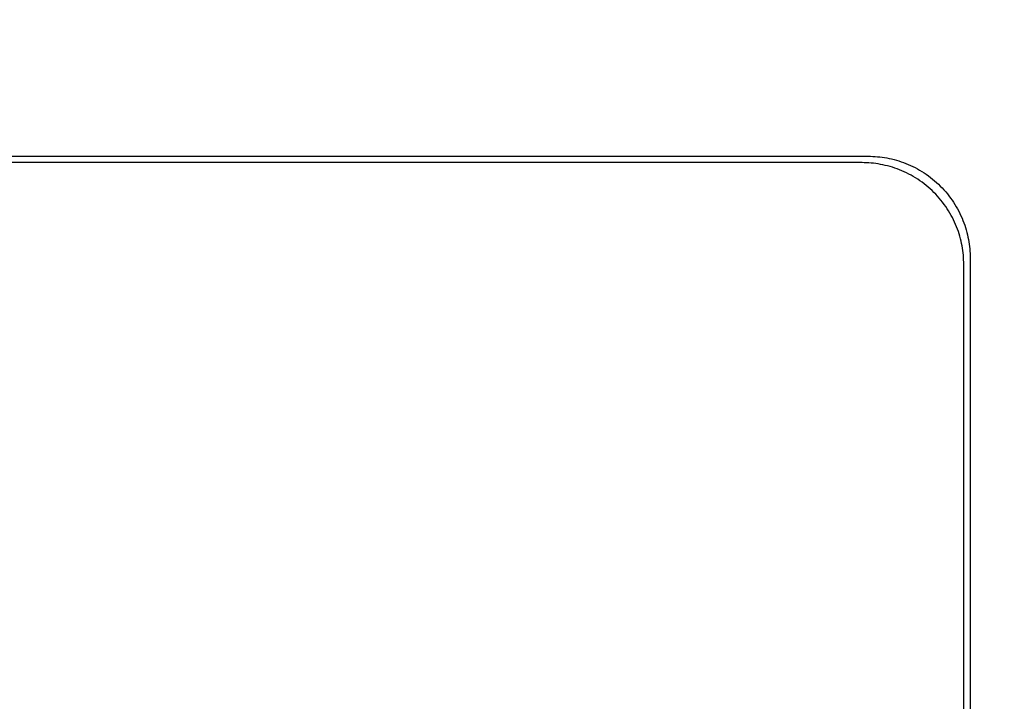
# Model space of a CAD drawing. Header units: millimetres. Extents: x -2637 to -1637, y 678 to 1678.
# Tile 333 of 348: x -2038 to -1999, y 1461 to 1488. Entities that reach past the tile are written whole.
import ezdxf

# ---------------------------------------------------------------- set-up
doc = ezdxf.new("R2010")
doc.units = ezdxf.units.MM
doc.layers.add('Make2D$B.SHOW mini', color=7, linetype='Continuous', true_color=0x000000)
doc.styles.add('Arial Standard', font='txt')
doc.dimstyles.get("Standard").update_dxf_attribs({"dimscale": 10, "dimtxt": 2.5, "dimasz": 3, "dimexe": 1, "dimexo": 0.5, "dimgap": 0.8, "dimtad": 1, "dimtoh": 1, "dimzin": 1, "dimdsep": 46, "dimtxsty": 'Arial Standard', "dimblk": 'OPEN90', "dimcen": 2.5, "dimadec": 1, "dimazin": 1, "dimtfac": 1, "dimtdec": 4, "dimtix": 1, "dimtofl": 0, "dimtmove": 1, "dimatfit": 3, "dimldrblk": 'OPEN90', "dimfxl": 1, "dimtolj": 1, "dimtzin": 1, "dimarcsym": 0})

# ---------------------------------------------------------------- blocks, each defined once
blk = doc.blocks.new('*D4')
at = {"layer": 'Defpoints', "color": 0}
for p in [(-1915.374, 1563.169), (-2152.374, 1474.352), (-1915.374, 1474.352)]:
    blk.add_point(p, dxfattribs=at)
at = {"layer": 'Make2D$B.SHOW mini', "color": 0, "lineweight": -2}
for p, q in [((-2152.374, 1476.852), (-2152.374, 1568.169)), ((-1915.374, 1476.852), (-1915.374, 1568.169)), ((-2137.374, 1563.169), (-1930.374, 1563.169))]:
    blk.add_line(p, q, dxfattribs=at)
at = {"layer": 'Make2D$B.SHOW mini', "color": 0}
for points in [[(-2137.374, 1565.669), (-2137.374, 1560.669), (-2152.374, 1563.169)], [(-1930.374, 1560.669), (-1930.374, 1565.669), (-1915.374, 1563.169)]]:
    blk.add_solid(points, dxfattribs=at)
at = {"layer": 'Make2D$B.SHOW mini', "color": 0, "insert": (-2033.874, 1574.827), "char_height": 15, "attachment_point": 5, "style": 'Arial Standard'}
blk.add_mtext('\\A1;237.00', dxfattribs=at)

msp = doc.modelspace()

# ---------------------------------------------------------------- linework, layer by layer
at = {"layer": 'Make2D$B.SHOW mini', "color": 18, "lineweight": -3, "true_color": 0x000000}
for points in [[(-2062.717, 1482.656), (-2004.717, 1482.656)], [(-2004.717, 1482.656), (-2004.628, 1482.655), (-2004.539, 1482.652), (-2004.449, 1482.647), (-2004.358, 1482.64), (-2004.266, 1482.631), (-2004.174, 1482.619), (-2004.082, 1482.605), (-2003.989, 1482.589), (-2003.896, 1482.571), (-2003.803, 1482.55), (-2003.71, 1482.527), (-2003.617, 1482.502), (-2003.523, 1482.474), (-2003.43, 1482.443), (-2003.337, 1482.41), (-2003.245, 1482.375), (-2003.153, 1482.337), (-2003.061, 1482.297), (-2002.97, 1482.254), (-2002.88, 1482.209), (-2002.791, 1482.161), (-2002.702, 1482.111), (-2002.615, 1482.059), (-2002.528, 1482.004), (-2002.443, 1481.947), (-2002.359, 1481.887), (-2002.277, 1481.825), (-2002.196, 1481.761), (-2002.117, 1481.695), (-2002.039, 1481.627), (-2001.963, 1481.557), (-2001.889, 1481.484), (-2001.817, 1481.41), (-2001.746, 1481.334), (-2001.678, 1481.257), (-2001.612, 1481.177), (-2001.548, 1481.096), (-2001.486, 1481.014), (-2001.427, 1480.93), (-2001.369, 1480.845), (-2001.314, 1480.759), (-2001.262, 1480.671), (-2001.212, 1480.583), (-2001.164, 1480.493), (-2001.119, 1480.403), (-2001.076, 1480.312), (-2001.036, 1480.22), (-2000.998, 1480.128), (-2000.963, 1480.036), (-2000.93, 1479.943), (-2000.9, 1479.85), (-2000.872, 1479.757), (-2000.846, 1479.663), (-2000.823, 1479.57), (-2000.802, 1479.477), (-2000.784, 1479.384), (-2000.768, 1479.291), (-2000.754, 1479.199), (-2000.743, 1479.107), (-2000.733, 1479.015), (-2000.726, 1478.925), (-2000.721, 1478.834), (-2000.718, 1478.745), (-2000.717, 1478.656)], [(-2004.967, 1482.406), (-2062.467, 1482.406)], [(-2000.967, 1478.406), (-2000.968, 1478.495), (-2000.971, 1478.584), (-2000.976, 1478.675), (-2000.983, 1478.765), (-2000.993, 1478.857), (-2001.004, 1478.949), (-2001.018, 1479.041), (-2001.034, 1479.134), (-2001.052, 1479.227), (-2001.073, 1479.32), (-2001.096, 1479.413), (-2001.122, 1479.507), (-2001.15, 1479.6), (-2001.18, 1479.693), (-2001.213, 1479.786), (-2001.248, 1479.878), (-2001.286, 1479.97), (-2001.326, 1480.062), (-2001.369, 1480.153), (-2001.414, 1480.243), (-2001.462, 1480.333), (-2001.512, 1480.421), (-2001.564, 1480.509), (-2001.619, 1480.595), (-2001.677, 1480.68), (-2001.736, 1480.764), (-2001.798, 1480.846), (-2001.862, 1480.927), (-2001.928, 1481.007), (-2001.996, 1481.084), (-2002.067, 1481.16), (-2002.139, 1481.234), (-2002.213, 1481.307), (-2002.289, 1481.377), (-2002.367, 1481.445), (-2002.446, 1481.511), (-2002.527, 1481.575), (-2002.609, 1481.637), (-2002.693, 1481.697), (-2002.778, 1481.754), (-2002.865, 1481.809), (-2002.952, 1481.861), (-2003.041, 1481.911), (-2003.13, 1481.959), (-2003.22, 1482.004), (-2003.311, 1482.047), (-2003.403, 1482.087), (-2003.495, 1482.125), (-2003.587, 1482.16), (-2003.68, 1482.193), (-2003.773, 1482.224), (-2003.867, 1482.252), (-2003.96, 1482.277), (-2004.053, 1482.3), (-2004.146, 1482.321), (-2004.239, 1482.339), (-2004.332, 1482.355), (-2004.424, 1482.369), (-2004.516, 1482.381), (-2004.608, 1482.39), (-2004.699, 1482.397), (-2004.789, 1482.402), (-2004.878, 1482.405), (-2004.967, 1482.406)], [(-2000.717, 1478.656), (-2000.717, 1458.656)], [(-2000.967, 1458.906), (-2000.967, 1478.406)]]:
    msp.add_lwpolyline(points, dxfattribs=at)

# ---------------------------------------------------------------- dimensions: what is measured, and where the dimension line sits
at = {"layer": 'Make2D$B.SHOW mini', "color": 5, "true_color": 0x0000ff}
dim = msp.add_linear_dim(base=(-1915.374, 1563.169), p1=(-2152.374, 1474.352), p2=(-1915.374, 1474.352), dimstyle='Standard', override={"dimscale": 5, "dimtxt": 3, "dimasz": 3, "dimexe": 1, "dimexo": 0.5, "dimgap": 0.8, "dimtad": 1, "dimtih": 0, "dimtoh": 0, "dimdec": 2, "dimzin": 1, "dimtxsty": 'Arial Standard', "dimsah": 0, "dimcen": 2.5, "dimadec": 1, "dimazin": 1, "dimtix": 0, "dimtmove": 0, "dimtzin": 1}, dxfattribs=at)
dim.commit()
dim.dimension.update_dxf_attribs({"geometry": '*D4', "text_midpoint": (-2033.874, 1574.827)})

doc.saveas('drawing.dxf')
